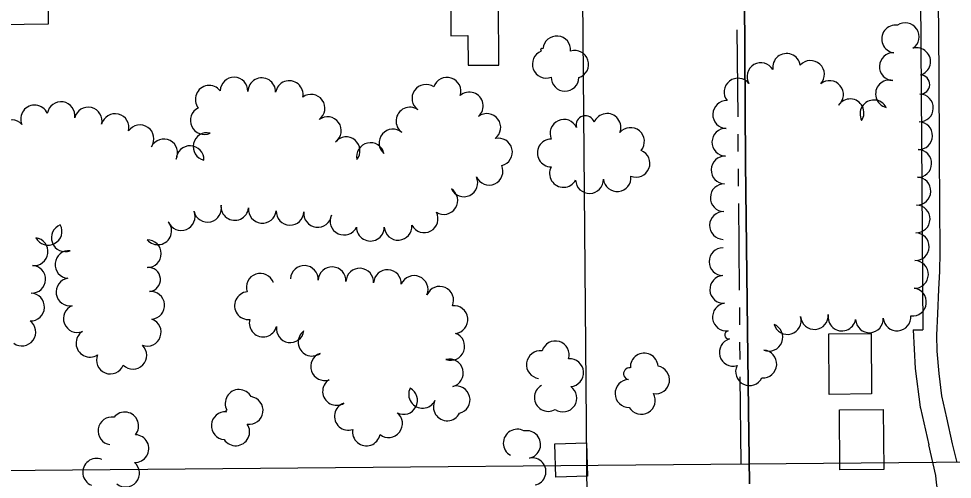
# Model space of a CAD drawing. Extents: x -2233 to 187241, y 4582 to 150524.
# Drawn here: x 115599 to 116272, y 58086 to 58418 of the extents above; entities that cross this region are included whole.
import ezdxf

# ---------------------------------------------------------------- set-up
doc = ezdxf.new("R2010")
doc.units = 0
for name, color, linetype in [('BLDG', 7, 'Continuous'), ('DIVISIONS', 7, 'Continuous'), ('DV_X_Corp_Line', 7, 'Continuous'), ('GRID', 7, 'Continuous'), ('ROAD', 7, 'Continuous'), ('RW_X_Fee_RW', 7, 'Continuous'), ('TREES', 7, 'Continuous')]:
    doc.layers.add(name, color=color, linetype=linetype)

msp = doc.modelspace()

# ---------------------------------------------------------------- linework, layer by layer
at = {"layer": 'BLDG'}
for points in [[(115605.58, 58461.94), (115605.62, 58458.88), (115619.62, 58459.02), (115620.11, 58414.03), (115585.62, 58413.66), (115585.1, 58461.71)], [(115910.44, 58428.3), (115910.64, 58405.68), (115922.89, 58405.79), (115923.08, 58384.4), (115945.18, 58384.59), (115944.79, 58428.6)], [(116213.54, 58191.29), (116213.93, 58147.58), (116183.4, 58147.31), (116183.02, 58191.03)], [(116222.29, 58136.52), (116222.67, 58093.11), (116191.08, 58092.83), (116190.7, 58136.24)], [(116008.33, 58112.35), (116009.06, 58088.3), (115986.19, 58087.61), (115985.46, 58111.65)]]:
    msp.add_lwpolyline(points, close=True, dxfattribs=at)
at = {"layer": 'DIVISIONS'}
for p, q in [((116117.62, 58347.4), (116117.07, 58409.9)), ((116117.84, 58322.4), (116117.73, 58334.9)), ((116118.05, 58297.41), (116117.95, 58309.9)), ((116118.71, 58222.41), (116118.16, 58284.91)), ((116118.93, 58197.41), (116118.82, 58209.91)), ((116119.15, 58172.41), (116119.04, 58184.91)), ((116119.8, 58097.41), (116119.25, 58159.91))]:
    msp.add_line(p, q, dxfattribs=at)
at = {"layer": 'DV_X_Corp_Line'}
for p, q in [((116121.8, 58536.99), (116122.98, 58314.23)), ((116121.8, 58536.99), (116122.98, 58314.23)), ((116122.98, 58314.23), (116121.8, 58536.99)), ((116122.98, 58314.23), (116121.8, 58536.99)), ((116122.98, 58314.23), (116124.52, 58193.85)), ((116122.98, 58314.23), (116124.52, 58193.85)), ((116124.52, 58193.85), (116122.98, 58314.23)), ((116124.52, 58193.85), (116122.98, 58314.23)), ((116124.52, 58193.85), (116125.25, 58136.34)), ((116124.52, 58193.85), (116125.25, 58136.34)), ((116125.25, 58136.34), (116124.52, 58193.85)), ((116125.25, 58136.34), (116124.52, 58193.85)), ((116125.25, 58136.34), (116125.94, 58082.85)), ((116125.25, 58136.34), (116125.94, 58082.85)), ((116125.94, 58082.85), (116125.25, 58136.34)), ((116125.94, 58082.85), (116125.25, 58136.34))]:
    msp.add_line(p, q, dxfattribs=at)
at = {"layer": 'GRID'}
for p, q in [((115990.85, 60095.95), (116014.4, 57398.28)), ((120008.16, 58130.94), (115008.35, 58087.3))]:
    msp.add_line(p, q, dxfattribs=at)
at = {"layer": 'ROAD'}
msp.add_lwpolyline([(116261.84, 58432.08), (116262.39, 58378.26), (116262.68, 58321.24), (116262.89, 58283.94), (116263.15, 58249.77), (116263, 58235.75), (116262.11, 58223.17), (116261.45, 58205.33), (116260.87, 58190.01), (116260.98, 58178.49), (116262.4, 58162.28), (116264.31, 58146.32), (116268.05, 58130.41), (116272.02, 58111.63), (116275.32, 58098.11)], dxfattribs=at)
at = {"layer": 'RW_X_Fee_RW'}
for p, q in [((116248.43, 58538.55), (116250.83, 58193.85)), ((116243.87, 58193.84), (116245.83, 58193.85))]:
    msp.add_line(p, q, dxfattribs=at)
for points in [[(116243.87, 58193.84), (116245.27, 58165.94), (116249.07, 58138.14), (116249.26, 58137.26), (116255.17, 58110.84)], [(116245.83, 58193.85), (116248.87, 58193.84), (116250.83, 58193.85)], [(116264.47, 58043.64), (116263.27, 58066.24), (116260.85, 58083.82), (116260.17, 58088.74), (116255.17, 58110.84)]]:
    msp.add_lwpolyline(points, dxfattribs=at)
at = {"layer": 'TREES'}
for centre, radius, start, end in [((116231.28, 58403.4), 10, 82.31173, 262.31173), ((116238.17, 58404.99), 10, 303.70587, 123.70587), ((115986.94, 58395.52), 10, 355.09703, 175.09703), ((115979.31, 58385.25), 10, 111.09547, 291.09547), ((115976.34, 58395.48), 1.1, 54.97498, 234.97498), ((115999.9, 58385.13), 10, 287.4763, 107.4763), ((116152.66, 58382.91), 10, 9.35774, 189.35774), ((116229.57, 58383.5), 10, 87.87739, 267.87739), ((116246.45, 58387.05), 10, 285.84385, 105.84385), ((116134.15, 58376.26), 10, 30.17014, 210.17014), ((116169.92, 58377.8), 10, 317.62224, 137.62224), ((115754.18, 58365.85), 10, 358.77861, 178.77861), ((115774.17, 58365.33), 10, 358.23316, 178.23316), ((115794.01, 58363.29), 10, 350.03783, 170.03783), ((115907.78, 58365.71), 10, 341.9566, 161.9566), ((115992.91, 58375.75), 10, 179.0695, 359.0695), ((116117.61, 58365.1), 10, 37.84506, 217.84506), ((116183.66, 58363.34), 10, 309.46422, 129.46422), ((116226.83, 58363.79), 10, 76.25288, 256.25288), ((116248.97, 58370.56), 6.87, 268.28776, 88.28776), ((115736.32, 58359.88), 10, 38.21197, 218.21197), ((115892.55, 58360.61), 10, 55.10233, 235.10233), ((115923.9, 58355.11), 10, 311.38658, 131.38658), ((115809.75, 58353.48), 10, 306.09739, 126.09739), ((116109.42, 58348.97), 10, 88.34614, 268.34614), ((116198.4, 58350.16), 10, 326.95318, 146.95318), ((116215.62, 58349.39), 10, 27.92608, 207.92608), ((116248.47, 58353.7), 10, 268.28776, 88.28776), ((115610.37, 58345.74), 10, 23.41542, 203.41542), ((115629.42, 58348.15), 10, 350.9837, 170.9837), ((115649.02, 58344.24), 10, 346.48992, 166.48992), ((115732.71, 58344.64), 10, 115.11048, 295.11048), ((115881.04, 58344.25), 10, 54.65056, 234.65056), ((115593.74, 58335.09), 10, 41.85663, 221.85663), ((115668.45, 58339.51), 10, 346.14542, 166.14542), ((115821.51, 58337.3), 10, 305.89635, 125.89635), ((115936.53, 58339.62), 10, 307.021, 127.021), ((115992.09, 58335.42), 10, 24.6959, 204.6959), ((116007.53, 58341.49), 6.63, 16.57328, 196.57328), ((116023.16, 58339.65), 10, 338.13739, 158.13739), ((115686.4, 58331.45), 10, 325.49572, 145.49572), ((115868.78, 58328.47), 10, 49.67011, 229.67011), ((116040.11, 58329.51), 10, 320.08426, 140.08426), ((116108.85, 58328.98), 10, 88.34614, 268.34614), ((116247.87, 58333.71), 10, 268.28776, 88.28776), ((115734.72, 58325.84), 10, 77.09524, 257.09524), ((115835.08, 58322.83), 10, 320.45941, 140.45941), ((115944.89, 58321.92), 10, 283.50449, 103.50449), ((115703.57, 58321.28), 10, 333.21597, 153.21597), ((115722.49, 58316.43), 10, 358.03243, 178.03243), ((115852.55, 58318.66), 10, 12.64239, 192.64239), ((115982.96, 58321.24), 10, 89.75402, 269.75402), ((116044.1, 58313.8), 10, 248.36389, 68.36389), ((116108.27, 58308.98), 10, 88.34614, 268.34614), ((116247.27, 58313.72), 10, 268.28776, 88.28776), ((115938.09, 58308.12), 10, 204.01673, 24.01673), ((115991.73, 58306.51), 10, 151.74959, 331.74959), ((116030.47, 58303.43), 10, 186.17253, 6.17253), ((115919.93, 58299.74), 10, 205.56714, 25.56714), ((116010.53, 58302.06), 10, 181.66928, 1.66928), ((116107.69, 58288.99), 10, 88.34614, 268.34614), ((116246.68, 58293.73), 10, 268.28776, 88.28776), ((115905.5, 58287.01), 10, 237.2496, 57.2496), ((115716.08, 58275.42), 10, 202.18431, 22.18431), ((115735.08, 58281.47), 10, 193.18088, 13.18088), ((115754.76, 58282.72), 10, 174.08715, 354.08715), ((115774.66, 58280.63), 10, 173.91411, 353.91411), ((115794.59, 58279.23), 10, 178.05302, 358.05302), ((115814.51, 58277.65), 10, 172.8352, 352.8352), ((115891.29, 58273.86), 10, 208.31781, 28.31781), ((116107.11, 58269), 10, 88.34614, 268.34614), ((116246.08, 58273.74), 10, 268.28776, 88.28776), ((115699.2, 58265.17), 10, 220.34858, 40.34858), ((115833.48, 58272.15), 10, 154.8306, 334.8306), ((115620.13, 58264.79), 10, 208.17514, 28.17514), ((115632.52, 58260.18), 10, 110.96104, 290.96104), ((115852.53, 58267.81), 10, 179.55244, 359.55244), ((115872.51, 58268.43), 10, 183.94649, 3.94649), ((115610.04, 58250.15), 10, 262.65792, 82.65792), ((115691.63, 58248.69), 10, 270.27928, 90.27928), ((116245.48, 58253.75), 10, 268.28776, 88.28776), ((115635.17, 58240.88), 10, 84.66579, 264.66579), ((116106.78, 58242.89), 10, 89.82257, 269.82257), ((115608.35, 58230.24), 10, 267.63772, 87.63772), ((115692.46, 58230.05), 8.68, 275.12811, 95.12811), ((115804.91, 58230.11), 10, 357.17933, 177.17933), ((115824.89, 58229.13), 10, 357.17933, 177.17933), ((115844.87, 58228.14), 10, 357.17933, 177.17933), ((115864.84, 58227.16), 10, 357.17933, 177.17933), ((116244.88, 58233.76), 10, 268.28776, 88.28776), ((115635.89, 58221.06), 10, 99.47194, 279.47194), ((115773.11, 58224.5), 10, 19.31945, 199.31945), ((115884.08, 58222.87), 10, 337.66816, 157.66816), ((116107.32, 58222.91), 10, 93.31434, 273.31434), ((115782.56, 58227.81), 0.00379, 19.23362, 199.23362), ((115902.51, 58215.09), 10, 336.60088, 156.60088), ((116243.44, 58213.83), 10, 263.42642, 83.42642), ((115607.53, 58210.26), 10, 267.6701, 87.6701), ((115694.13, 58211.45), 10, 275.12812, 95.12812), ((115764.6, 58211.23), 10, 95.30551, 275.30551), ((115641.18, 58201.89), 10, 111.38009, 291.38009), ((115912.81, 58201.19), 10, 276.44764, 96.44764), ((116109.24, 58203.02), 10, 97.72594, 277.72594), ((116172.75, 58204.1), 10, 184.41378, 4.41378), ((116192.56, 58203.04), 10, 169.48298, 349.48298), ((116232.33, 58203.08), 10, 184.63442, 4.63442), ((115601.21, 58192.2), 10, 233.7774, 53.7774), ((115691.62, 58192.08), 10, 250.11859, 70.11859), ((115775.19, 58198.72), 10, 165.17923, 345.17923), ((116139.9, 58188.46), 10, 248.41323, 68.41322), ((116153.18, 58200.54), 10, 196.17784, 16.17784), ((116212.38, 58201.75), 10, 183.03258, 3.03258), ((115650.27, 58184.19), 10, 122.98369, 302.98369), ((115794.74, 58194.62), 10, 171.13263, 351.13263), ((115810.42, 58184.93), 10, 125.45916, 305.45916), ((115910.49, 58181.86), 10, 249.8527, 69.8527), ((116110.99, 58190.17), 2.96, 97.72595, 277.72595), ((115985.92, 58175.77), 10, 343.28665, 163.28665), ((116114.15, 58177.62), 10, 106.05181, 286.05181), ((115681.24, 58175.51), 10, 225.7823, 45.7823), ((115819.48, 58167.33), 10, 108.96677, 288.96677), ((115975.08, 58168.73), 10, 82.73868, 262.73868), ((116049.96, 58167), 10, 3.72718, 183.72718), ((116135.54, 58169.18), 10, 266.13916, 86.13916), ((115664.99, 58172.07), 10, 158.12084, 338.12084), ((115909.48, 58162.77), 10, 284.1082, 104.1082), ((115996.26, 58162.93), 10, 274.34689, 94.34689), ((116039.33, 58162.15), 4.25, 81.28142, 261.28142), ((116058.25, 58157.79), 10, 260.3131, 80.3131), ((116125.89, 58163.61), 10, 153.86622, 333.86622), ((115828.1, 58149.44), 10, 122.51868, 302.51868), ((116038.96, 58147.96), 10, 91.56672, 271.56672), ((115757.84, 58140.79), 10, 29.16601, 209.16601), ((115876.49, 58142.93), 10, 242.08366, 62.08366), ((115890.14, 58147.34), 10, 153.73501, 333.73501), ((115914.39, 58143.39), 10, 284.30891, 104.30891), ((115980.8, 58145.07), 10, 119.92986, 299.92986), ((115991.4, 58144.68), 10, 235.85064, 55.85064), ((115765.16, 58135.76), 10, 261.89277, 81.89277), ((115907.99, 58138.3), 10, 152.56538, 332.56538), ((116047.9, 58142.95), 10, 209.9245, 29.9245), ((115836.64, 58131.52), 10, 108.4546, 288.4546), ((115666.13, 58121.01), 10, 81.09008, 261.09008), ((115675.42, 58124.55), 10, 320.70319, 140.70319), ((115747.9, 58124.73), 10, 85.49513, 265.49513), ((115748.89, 58135.31), 0.645, 71.04281, 251.04281), ((115865.64, 58126.22), 10, 231.88529, 51.88529), ((115755.43, 58120.31), 10, 213.72796, 33.72796), ((115682.78, 58108.23), 10, 267.83288, 87.83288), ((115849.64, 58120.19), 10, 169.39209, 349.39209), ((115958.38, 58112.19), 10, 60.93789, 240.93789), ((115965.27, 58111.14), 10, 281.74381, 101.74381), ((115655.11, 58091.17), 10, 67.96673, 247.96673), ((115658.87, 58100.45), 0.00739, 67.9639, 247.9639), ((115676.01, 58090.54), 10, 230.26206, 50.26206), ((115969.31, 58091.71), 9.85, 281.74381, 101.74381)]:
    msp.add_arc(centre, radius, start, end, dxfattribs=at)

doc.saveas('drawing.dxf')
